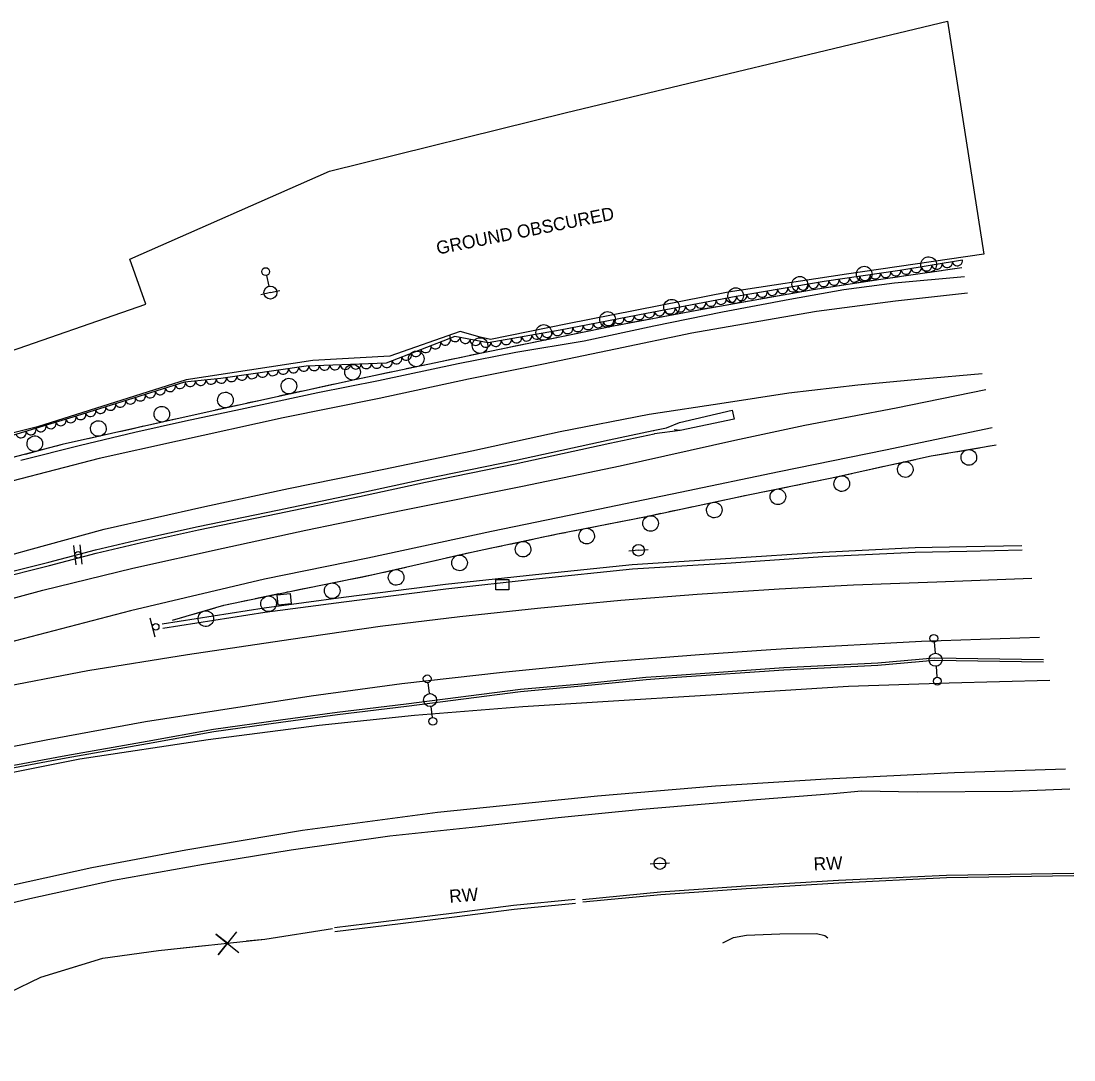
# Model space of a CAD drawing. Extents: x 1746719 to 1766531, y 631721 to 662391.
# Drawn here: x 1756296.8 to 1756701.3, y 647581.1 to 647980.1 of the extents above; entities that cross this region are included whole.
import ezdxf

# ---------------------------------------------------------------- set-up
doc = ezdxf.new("R2010")
doc.units = 0
for name, color, linetype in [('SURVEY - AERIAL SURVEY - Photo Control - Points - Elevations', 7, 'Continuous'), ('SURVEY - AERIAL SURVEY - Photo Control - Points - Locators', 7, 'Continuous'), ('SURVEY - AERIAL SURVEY - Photo Control - Points - Numbers', 7, 'Continuous'), ('SURVEY - AERIAL SURVEY - Photo Control with Text', 7, 'Continuous'), ('SURVEY - CENTERLINE - Existing Roads - Development', 7, 'Continuous'), ('SURVEY - CENTERLINE - Existing Roads Curve Text', 7, 'Continuous'), ('SURVEY - CENTERLINE - Preliminary Curve Text', 7, 'Continuous'), ('SURVEY - CONTROL - Grid', 7, 'Continuous')]:
    doc.layers.add(name, color=color, linetype=linetype)

msp = doc.modelspace()

# ---------------------------------------------------------------- linework, layer by layer
at = {"layer": 'SURVEY - AERIAL SURVEY - Photo Control - Points - Elevations'}
for points in [[(1756296.77, 647811.42), (1756319.71, 647817.23), (1756340.59, 647822.23), (1756360.04, 647826.49), (1756381.1, 647831.01), (1756410.91, 647837.37), (1756434.14, 647841.98), (1756464.78, 647848.61), (1756486.95, 647852.96), (1756513.18, 647857.25), (1756539.97, 647863.08), (1756566.26, 647868.4), (1756592.13, 647873.21), (1756612.91, 647877), (1756632.41, 647879.52), (1756659.26, 647881.99)], [(1756660.4, 647875.6), (1756632.74, 647872.49), (1756602.45, 647868.5), (1756577.35, 647864.14), (1756554.52, 647860.19), (1756525.21, 647854.09), (1756497.61, 647848.32), (1756468.72, 647842.52), (1756434.42, 647835.15), (1756397.49, 647827.68), (1756356.89, 647818.69), (1756326.85, 647812.1), (1756293.29, 647803.31)], [(1756277.68, 647770.9), (1756299.81, 647777), (1756328.83, 647784.98), (1756367.39, 647793.57), (1756399.59, 647800.49), (1756436.24, 647807.93), (1756470, 647815.07), (1756503.99, 647822.45), (1756538.12, 647829.16), (1756566.96, 647833.46), (1756591.77, 647837.23), (1756618.33, 647840.36), (1756642.88, 647842.72), (1756666.03, 647844.73)], [(1755954.72, 647648.3), (1755989.22, 647660.43), (1756026.6, 647672.3), (1756054.68, 647681.87), (1756083.92, 647691.55), (1756115.23, 647702.26), (1756143.43, 647711.99), (1756180.73, 647724.19), (1756222.98, 647737.63), (1756266.35, 647751), (1756305.16, 647761.46), (1756339.73, 647770.01), (1756374.54, 647777.65), (1756406.28, 647784.48), (1756443.57, 647792.2), (1756489.44, 647801.49), (1756526.98, 647809.31), (1756571.08, 647819.16), (1756597.91, 647824.93), (1756633.03, 647831.55), (1756667.53, 647838.51)], [(1756669.94, 647823.88), (1756628.92, 647815.29), (1756588.12, 647806.94), (1756550.01, 647799.05), (1756511.71, 647791.1), (1756477.6, 647784.02), (1756430.1, 647773.84), (1756390.31, 647765.71), (1756338.92, 647753.55), (1756282.84, 647739.02), (1756216.4, 647718.68)], [(1756219.56, 647709.58), (1756252.91, 647717.21), (1756285.09, 647723.51), (1756322.45, 647730.58), (1756360.84, 647736.82), (1756400.5, 647742.69), (1756434.81, 647747.67), (1756465.37, 647751.38), (1756495.25, 647754.62), (1756527.24, 647757.61), (1756556.58, 647759.95), (1756588.15, 647761.96), (1756616.62, 647763.55), (1756648.6, 647764.76), (1756685.12, 647766.08)], [(1756688.12, 647743.29), (1756642.82, 647741.72), (1756590.89, 647738.99), (1756584.86, 647738.56), (1756557.53, 647736.67), (1756521.55, 647733.87), (1756481.84, 647729.89), (1756443.1, 647725.5), (1756408.28, 647720.79), (1756372.69, 647715.32), (1756344.69, 647710.9), (1756306.43, 647703.9), (1756263.32, 647695.43), (1756225.94, 647687.26), (1756191.55, 647678.91), (1756164.17, 647672.37), (1756126.84, 647663), (1756098.19, 647655.28), (1756048.63, 647640.13), (1755998.03, 647624.58), (1755940.35, 647607.09), (1755909.06, 647591.76), (1755887.54, 647581.07)], [(1756692.11, 647726.82), (1756653.45, 647725.8), (1756614.69, 647724.47), (1756572.34, 647721.85), (1756530.54, 647719.21), (1756489.63, 647716.65), (1756447.95, 647713.39), (1756411.37, 647709.56), (1756368.68, 647704.07), (1756319.43, 647696.55), (1756288.55, 647690.38), (1756249.52, 647681.93), (1756204.21, 647671.94)], [(1756698.06, 647692.78), (1756655.4, 647691.4), (1756606.14, 647688.96), (1756563.67, 647686.17), (1756518.24, 647682.43), (1756456.87, 647676.15), (1756405.02, 647669.16), (1756360.08, 647661.66), (1756323.97, 647654.91), (1756269.74, 647642.96), (1756261.04, 647640.91)], [(1756272.19, 647636.41), (1756300.15, 647643.12), (1756332.41, 647650.08), (1756366.9, 647656.27), (1756400.63, 647661.77), (1756438.54, 647667.14), (1756470.13, 647670.48), (1756503.16, 647674.19), (1756535.41, 647677.36), (1756579.41, 647681.05), (1756608.9, 647683.41), (1756619.7, 647684.42), (1756641.13, 647684.02), (1756677.82, 647684.3), (1756699.76, 647685.18)], [(1756566.47, 647625.99), (1756570.61, 647628.06), (1756575.53, 647628.98), (1756588.39, 647629.47), (1756602.47, 647629.66), (1756605.65, 647628.84), (1756606.73, 647627.95)]]:
    msp.add_lwpolyline(points, dxfattribs=at)
at = {"layer": 'SURVEY - AERIAL SURVEY - Photo Control - Points - Locators'}
msp.add_lwpolyline([(1756286.41, 647851.07), (1756344.79, 647871.35), (1756338.65, 647888.59), (1756415.28, 647922.42), (1756506.34, 647945.01), (1756652.74, 647980.08), (1756666.7, 647890.58), (1756613.98, 647882.83), (1756568.44, 647876), (1756506.83, 647863.77), (1756477.22, 647857.78), (1756473.19, 647858.71), (1756465.54, 647860.86), (1756438.48, 647851.37), (1756408.98, 647849.7), (1756360.21, 647842.28), (1756303.11, 647824.18), (1756258.25, 647812.97)], dxfattribs=at)
at = {"layer": 'SURVEY - AERIAL SURVEY - Photo Control - Points - Numbers'}
for points in [[(1756658.28, 647885.33), (1756627.17, 647880.85), (1756601.13, 647876.85), (1756555.77, 647868.84), (1756524.43, 647862.89), (1756476.31, 647853.06), (1756425.1, 647842.33), (1756370.61, 647830.43), (1756312.65, 647817.39), (1756266.31, 647805.31)], [(1756658.28, 647885.33), (1756653.63, 647884.66)], [(1756633.54, 647881.77), (1756628.89, 647881.1)], [(1756638.19, 647882.44), (1756633.54, 647881.77)], [(1756650.46, 647884.21), (1756641.36, 647882.9)], [(1756608.82, 647878.03), (1756604.17, 647877.32)], [(1756613.46, 647878.75), (1756608.82, 647878.03)], [(1756625.72, 647880.63), (1756616.63, 647879.23)], [(1756584.17, 647873.86), (1756579.54, 647873.04)], [(1756588.8, 647874.67), (1756584.17, 647873.86)], [(1756601.01, 647876.83), (1756591.95, 647875.23)], [(1756559.55, 647869.51), (1756555.77, 647868.84), (1756554.93, 647868.68)], [(1756564.18, 647870.33), (1756559.55, 647869.51)], [(1756576.39, 647872.48), (1756567.33, 647870.88)], [(1756539.6, 647865.77), (1756534.98, 647864.9)], [(1756551.78, 647868.08), (1756542.74, 647866.37)], [(1756515.06, 647860.98), (1756510.46, 647860.04)], [(1756527.22, 647863.42), (1756524.43, 647862.89), (1756518.2, 647861.62)], [(1756534.98, 647864.9), (1756530.36, 647864.02)], [(1756502.72, 647858.46), (1756493.71, 647856.61)], [(1756510.46, 647860.04), (1756505.85, 647859.1)], [(1756478.23, 647853.45), (1756476.31, 647853.06), (1756469.22, 647851.57)], [(1756485.97, 647855.03), (1756481.36, 647854.09)], [(1756490.57, 647855.97), (1756485.97, 647855.03)], [(1756461.49, 647849.95), (1756456.89, 647848.99)], [(1756466.09, 647850.92), (1756461.49, 647849.95)], [(1756437.02, 647844.83), (1756432.42, 647843.87)], [(1756441.62, 647845.79), (1756437.02, 647844.83)], [(1756453.75, 647848.33), (1756444.75, 647846.45)], [(1756429.28, 647843.21), (1756425.1, 647842.33), (1756420.29, 647841.28)], [(1756404.85, 647837.91), (1756395.86, 647835.95)], [(1756412.57, 647839.6), (1756407.98, 647838.59)], [(1756417.16, 647840.6), (1756412.57, 647839.6)], [(1756388.15, 647834.26), (1756383.55, 647833.26)], [(1756392.74, 647835.27), (1756388.15, 647834.26)], [(1756363.73, 647828.89), (1756359.15, 647827.85)], [(1756368.32, 647829.92), (1756363.73, 647828.89)], [(1756380.43, 647832.58), (1756371.44, 647830.62)], [(1756539.74, 647822.8), (1756544.77, 647823.88), (1756549.81, 647825.87), (1756570.05, 647830.67), (1756570.78, 647827.24), (1756550.03, 647822.86), (1756547.69, 647823.11)], [(1756356.02, 647827.15), (1756347.05, 647825.13)], [(1756059.18, 647702.43), (1756079.23, 647706.17), (1756100.13, 647710.58), (1756120.91, 647717.29), (1756149.35, 647725.88), (1756179.66, 647735.12), (1756220.78, 647747.17), (1756259.16, 647759.04), (1756285.91, 647766.84), (1756307.5, 647772.27), (1756325.44, 647777.04), (1756342.84, 647781.04), (1756364.84, 647785.97), (1756395.33, 647792.26), (1756426.65, 647798.8), (1756451.99, 647804.26), (1756486.42, 647811.32), (1756522.8, 647819.26), (1756539.74, 647822.8), (1756539.91, 647822.85)], [(1756059.38, 647701.14), (1756079.46, 647704.89), (1756100.47, 647709.32), (1756121.3, 647716.05), (1756149.73, 647724.63), (1756180.02, 647733.88), (1756221.14, 647745.92), (1756259.52, 647757.79), (1756286.22, 647765.58), (1756307.79, 647771), (1756325.72, 647775.76), (1756343.09, 647779.76), (1756365.07, 647784.69), (1756395.53, 647790.97), (1756426.86, 647797.52), (1756452.2, 647802.97), (1756486.64, 647810.04), (1756523.03, 647817.98), (1756540.02, 647821.53), (1756540.24, 647821.59)], [(1756331.63, 647821.66), (1756322.66, 647819.64)], [(1756339.34, 647823.4), (1756334.76, 647822.37)], [(1756343.93, 647824.43), (1756339.34, 647823.4)], [(1756550.03, 647822.86), (1756540.24, 647821.59)], [(1756314.95, 647817.91), (1756312.65, 647817.39), (1756310.39, 647816.8)], [(1756319.54, 647818.94), (1756314.95, 647817.91)], [(1756355.03, 647749.96), (1756374.77, 647755.72), (1756400.05, 647761.05), (1756432.07, 647767.47), (1756471.04, 647776.34), (1756502.9, 647783.11), (1756537.71, 647789.97), (1756576.13, 647798.08), (1756607.74, 647804.52), (1756646.47, 647813.08), (1756671.51, 647817.31)], [(1756668.2, 647816.75), (1756671.51, 647817.31)], [(1756307.29, 647815.99), (1756298.39, 647813.67)], [(1756643.58, 647812.44), (1756646.47, 647813.08), (1756648.18, 647813.37)], [(1756648.18, 647813.37), (1756652.82, 647814.15)], [(1756655.97, 647814.68), (1756665.04, 647816.22)], [(1756623.76, 647808.06), (1756628.34, 647809.07)], [(1756631.47, 647809.76), (1756640.45, 647811.75)], [(1756607.06, 647804.38), (1756607.74, 647804.52), (1756616.04, 647806.35)], [(1756619.17, 647807.05), (1756623.76, 647808.06)], [(1756582.56, 647799.39), (1756591.57, 647801.23)], [(1756594.71, 647801.86), (1756599.31, 647802.8)], [(1756599.31, 647802.8), (1756603.92, 647803.74)], [(1756570.22, 647796.83), (1756574.82, 647797.8)], [(1756574.82, 647797.8), (1756576.13, 647798.08), (1756579.42, 647798.75)], [(1756545.76, 647791.67), (1756550.36, 647792.64)], [(1756550.36, 647792.64), (1756554.96, 647793.61)], [(1756558.09, 647794.27), (1756567.09, 647796.17)], [(1756525.87, 647787.64), (1756530.48, 647788.54)], [(1756533.62, 647789.16), (1756537.71, 647789.97), (1756542.63, 647791.01)], [(1756509.09, 647784.33), (1756518.11, 647786.11)], [(1756521.26, 647786.73), (1756525.87, 647787.64)], [(1756484.61, 647779.23), (1756493.61, 647781.14)], [(1756496.75, 647781.8), (1756501.34, 647782.78)], [(1756501.34, 647782.78), (1756502.9, 647783.11), (1756505.95, 647783.71)], [(1756681.36, 647778.57), (1756660.1, 647778.17), (1756640.31, 647777.76), (1756604.71, 647775.99), (1756569.56, 647773.68), (1756531.61, 647771.29), (1756494.52, 647767.42), (1756459.89, 647763.69), (1756420.66, 647758.65), (1756390.23, 647754.64), (1756351.02, 647748.46)], [(1756681.39, 647776.82), (1756660.13, 647776.41), (1756640.37, 647776.01), (1756604.81, 647774.24), (1756569.67, 647771.93), (1756531.75, 647769.54), (1756494.71, 647765.67), (1756460.09, 647761.94), (1756420.89, 647756.91), (1756390.48, 647752.91), (1756351.3, 647746.73)], [(1756472.29, 647776.61), (1756476.89, 647777.58)], [(1756476.89, 647777.58), (1756481.49, 647778.56)], [(1756447.91, 647771.08), (1756452.49, 647772.12)], [(1756452.49, 647772.12), (1756457.08, 647773.16)], [(1756460.2, 647773.87), (1756469.17, 647775.92)], [(1756435.82, 647768.32), (1756444.79, 647770.36)], [(1756411.33, 647763.31), (1756420.35, 647765.12)], [(1756423.49, 647765.75), (1756428.09, 647766.67)], [(1756428.09, 647766.67), (1756432.07, 647767.47), (1756432.7, 647767.61)], [(1756386.84, 647758.27), (1756395.84, 647760.17)], [(1756398.98, 647760.83), (1756400.05, 647761.05), (1756403.58, 647761.76)], [(1756403.58, 647761.76), (1756408.19, 647762.69)], [(1756374.52, 647755.65), (1756374.77, 647755.72), (1756379.11, 647756.64)], [(1756379.11, 647756.64), (1756383.71, 647757.61)], [(1756362.62, 647752.17), (1756371.45, 647754.75)], [(1756355.03, 647749.96), (1756359.54, 647751.28)], [(1756040.66, 647634.61), (1756050.3, 647631.89), (1756091.35, 647644.88), (1756137.85, 647657.71), (1756174.5, 647666.92), (1756210.6, 647675.68), (1756255.14, 647685.3), (1756288.64, 647692.35), (1756314.22, 647697.12), (1756345.47, 647702.62), (1756370.92, 647707.23), (1756396.68, 647710.82), (1756418.41, 647713.79), (1756444.93, 647716.97), (1756488.77, 647722.56), (1756512.21, 647724.7), (1756536.96, 647727.2), (1756548.81, 647728.02), (1756589.91, 647730.88), (1756626.03, 647732.69), (1756647.67, 647734.62), (1756689.68, 647733.96)], [(1756040.89, 647635.46), (1756050.28, 647632.81), (1756091.1, 647645.73), (1756137.63, 647658.56), (1756174.29, 647667.77), (1756210.4, 647676.54), (1756254.96, 647686.16), (1756288.47, 647693.22), (1756314.06, 647697.99), (1756345.32, 647703.49), (1756370.79, 647708.1), (1756396.57, 647711.69), (1756418.3, 647714.66), (1756444.83, 647717.84), (1756488.68, 647723.44), (1756512.14, 647725.58), (1756536.89, 647728.08), (1756548.75, 647728.9), (1756589.86, 647731.76), (1756625.97, 647733.57), (1756647.64, 647735.5), (1756689.7, 647734.84)], [(1756701.32, 647652.68), (1756652.41, 647651.96), (1756610.93, 647649.95), (1756575.34, 647647.8), (1756542.5, 647645.47), (1756512.54, 647642.56)], [(1756701.34, 647651.72), (1756652.44, 647650.99), (1756610.99, 647648.98), (1756575.41, 647646.84), (1756542.59, 647644.51), (1756512.64, 647641.6)], [(1756417.28, 647631.88), (1756442.42, 647634.95), (1756463.22, 647637.59), (1756486.09, 647640.57), (1756509.71, 647642.83)], [(1756417.44, 647630.34), (1756442.58, 647633.41), (1756463.38, 647636.05), (1756486.24, 647639.03), (1756509.83, 647641.28)]]:
    msp.add_lwpolyline(points, dxfattribs=at)
for centre, start, end in [((1756645.53, 647886.53), 31.4581, 31.4442), ((1756620.76, 647882.9), 32.0039, 31.9899), ((1756596, 647878.99), 33.2873, 33.2733), ((1756571.38, 647874.64), 33.2873, 33.2733), ((1756546.75, 647870.18), 34.0113, 33.9973), ((1756522.15, 647865.49), 34.8189, 34.8049), ((1756497.65, 647860.48), 34.8189, 34.8049), ((1756473.15, 647855.46), 35.0969, 35.0829), ((1756448.68, 647850.34), 35.0969, 35.0829), ((1756424.19, 647845.2), 35.587, 35.573), ((1756399.76, 647839.87), 35.587, 35.573), ((1756375.34, 647834.54), 35.587, 35.573), ((1756350.92, 647829.08), 35.9518, 35.9378), ((1756326.53, 647823.59), 35.9518, 35.9378), ((1756302.12, 647817.74), 37.8851, 37.8711), ((1756660.96, 647812.49), 212.8692, 212.8552), ((1756636.56, 647807.82), 215.7252, 215.7112), ((1756612.15, 647802.42), 215.7252, 215.7112), ((1756587.62, 647797.36), 214.787, 214.773), ((1756563.17, 647792.28), 215.1877, 215.1737), ((1756538.7, 647787.11), 215.1877, 215.1737), ((1756514.14, 647782.27), 214.4172, 214.4032), ((1756489.69, 647777.24), 215.2571, 215.2431), ((1756465.3, 647771.96), 216.098, 216.084), ((1756440.93, 647766.41), 216.098, 216.084), ((1756416.38, 647761.27), 214.5967, 214.5827), ((1756391.92, 647756.27), 215.1765, 215.1625), ((1756367.83, 647750.57), 219.5542, 219.5402)]:
    msp.add_arc(centre, 3, start, end, dxfattribs=at)
at = {"layer": 'SURVEY - AERIAL SURVEY - Photo Control with Text'}
msp.add_lwpolyline([(1756658.56, 647888.3), (1756634.44, 647884.31), (1756605.37, 647880), (1756571.59, 647874.23), (1756537.1, 647867.82), (1756503.97, 647861.33), (1756476.35, 647856.48), (1756463.44, 647858.88), (1756437.13, 647848.75), (1756406.36, 647847.59), (1756373.64, 647842.86), (1756359.69, 647841.38), (1756318.41, 647828.45), (1756292.28, 647820.53)], dxfattribs=at)
for centre, major_axis in [((1756640.8, 647885.36), (-1.97, -0.33)), ((1756644.74, 647886.01), (-1.97, -0.33)), ((1756648.69, 647886.67), (-1.97, -0.33)), ((1756652.64, 647887.32), (-1.97, -0.33)), ((1756656.58, 647887.97), (-1.97, -0.33)), ((1756613.12, 647881.15), (-1.98, -0.29)), ((1756617.07, 647881.73), (-1.98, -0.29)), ((1756621.03, 647882.32), (-1.98, -0.29)), ((1756624.99, 647882.91), (-1.98, -0.29)), ((1756628.95, 647883.49), (-1.98, -0.29)), ((1756632.9, 647884.08), (-1.98, -0.29)), ((1756636.85, 647884.71), (-1.97, -0.33)), ((1756589.43, 647877.28), (-1.97, -0.34)), ((1756593.38, 647877.95), (-1.97, -0.34)), ((1756597.32, 647878.62), (-1.97, -0.34)), ((1756601.26, 647879.3), (-1.97, -0.34)), ((1756605.21, 647879.97), (-1.97, -0.34)), ((1756609.16, 647880.56), (-1.98, -0.29)), ((1756565.79, 647873.15), (-1.97, -0.37)), ((1756569.72, 647873.88), (-1.97, -0.37)), ((1756573.66, 647874.58), (-1.97, -0.34)), ((1756577.6, 647875.26), (-1.97, -0.34)), ((1756581.55, 647875.93), (-1.97, -0.34)), ((1756585.49, 647876.6), (-1.97, -0.34)), ((1756542.2, 647868.76), (-1.97, -0.37)), ((1756546.13, 647869.5), (-1.97, -0.37)), ((1756550.06, 647870.23), (-1.97, -0.37)), ((1756553.99, 647870.96), (-1.97, -0.37)), ((1756557.93, 647871.69), (-1.97, -0.37)), ((1756561.86, 647872.42), (-1.97, -0.37)), ((1756522.56, 647864.97), (-1.96, -0.38)), ((1756526.48, 647865.74), (-1.96, -0.38)), ((1756530.41, 647866.51), (-1.96, -0.38)), ((1756534.34, 647867.28), (-1.96, -0.38)), ((1756538.26, 647868.03), (-1.97, -0.37)), ((1756502.93, 647861.15), (-1.97, -0.35)), ((1756506.86, 647861.9), (-1.96, -0.38)), ((1756510.78, 647862.67), (-1.96, -0.38)), ((1756514.71, 647863.44), (-1.96, -0.38)), ((1756518.63, 647864.2), (-1.96, -0.38)), ((1756459.81, 647857.48), (-1.87, -0.72)), ((1756463.55, 647858.85), (-1.97, 0.36)), ((1756467.49, 647858.13), (-1.97, 0.36)), ((1756471.42, 647857.4), (-1.97, 0.36)), ((1756475.35, 647856.67), (-1.97, 0.36)), ((1756479.29, 647857), (-1.97, -0.35)), ((1756483.23, 647857.69), (-1.97, -0.35)), ((1756487.17, 647858.38), (-1.97, -0.35)), ((1756491.11, 647859.08), (-1.97, -0.35)), ((1756495.05, 647859.77), (-1.97, -0.35)), ((1756498.99, 647860.46), (-1.97, -0.35)), ((1756448.61, 647853.17), (-1.87, -0.72)), ((1756452.35, 647854.61), (-1.87, -0.72)), ((1756456.08, 647856.04), (-1.87, -0.72)), ((1756437.42, 647848.86), (-1.87, -0.72)), ((1756441.15, 647850.3), (-1.87, -0.72)), ((1756444.88, 647851.73), (-1.87, -0.72)), ((1756385.67, 647844.6), (-1.98, -0.29)), ((1756389.63, 647845.17), (-1.98, -0.29)), ((1756393.59, 647845.75), (-1.98, -0.29)), ((1756397.55, 647846.32), (-1.98, -0.29)), ((1756401.51, 647846.89), (-1.98, -0.29)), ((1756405.47, 647847.46), (-1.98, -0.29)), ((1756409.46, 647847.71), (-2, -0.08)), ((1756413.45, 647847.86), (-2, -0.08)), ((1756417.45, 647848.01), (-2, -0.08)), ((1756421.45, 647848.16), (-2, -0.08)), ((1756425.44, 647848.31), (-2, -0.08)), ((1756429.44, 647848.46), (-2, -0.08)), ((1756433.44, 647848.61), (-2, -0.08)), ((1756357.96, 647840.84), (-1.91, -0.6)), ((1756361.86, 647841.61), (-1.99, -0.21)), ((1756365.84, 647842.03), (-1.99, -0.21)), ((1756369.82, 647842.46), (-1.99, -0.21)), ((1756373.8, 647842.89), (-1.98, -0.29)), ((1756377.76, 647843.46), (-1.98, -0.29)), ((1756381.71, 647844.03), (-1.98, -0.29)), ((1756346.51, 647837.25), (-1.91, -0.6)), ((1756350.33, 647838.44), (-1.91, -0.6)), ((1756354.14, 647839.64), (-1.91, -0.6)), ((1756331.24, 647832.47), (-1.91, -0.6)), ((1756335.06, 647833.66), (-1.91, -0.6)), ((1756338.87, 647834.86), (-1.91, -0.6)), ((1756342.69, 647836.05), (-1.91, -0.6)), ((1756319.79, 647828.88), (-1.91, -0.6)), ((1756323.61, 647830.08), (-1.91, -0.6)), ((1756327.42, 647831.27), (-1.91, -0.6)), ((1756304.48, 647824.22), (-1.91, -0.58)), ((1756308.31, 647825.39), (-1.91, -0.58)), ((1756312.14, 647826.55), (-1.91, -0.58)), ((1756315.96, 647827.71), (-1.91, -0.58)), ((1756296.82, 647821.9), (-1.91, -0.58)), ((1756300.65, 647823.06), (-1.91, -0.58))]:
    msp.add_ellipse(centre, major_axis=major_axis, ratio=0.940188, start_param=0, end_param=3.141593, dxfattribs=at)
at = {"layer": 'SURVEY - CENTERLINE - Existing Roads - Development'}
for p, q in [((1756391.13, 647882.39), (1756392.06, 647878.25)), ((1756392.61, 647875.81), (1756388.95, 647874.99)), ((1756392.61, 647875.81), (1756396.27, 647876.62)), ((1756534.08, 647776.83), (1756530.35, 647776.47)), ((1756534.08, 647776.83), (1756537.81, 647777.18)), ((1756647.62, 647741.5), (1756647.96, 647737.26)), ((1756648.37, 647732.28), (1756648.72, 647728.04)), ((1756453.08, 647725.98), (1756453.63, 647721.77)), ((1756454.27, 647716.81), (1756454.82, 647712.6)), ((1756542.26, 647656.51), (1756538.52, 647656.28)), ((1756542.26, 647656.51), (1756546, 647656.74))]:
    msp.add_line(p, q, dxfattribs=at)
for centre, radius in [((1756390.81, 647883.86), 1.5), ((1756392.61, 647875.81), 2.5), ((1756534.08, 647776.83), 2.25), ((1756647.49, 647742.99), 1.5), ((1756648.17, 647734.77), 2.5), ((1756452.88, 647727.47), 1.5), ((1756648.84, 647726.55), 1.5), ((1756453.95, 647719.29), 2.5), ((1756455.01, 647711.11), 1.5), ((1756542.26, 647656.51), 2.25)]:
    msp.add_circle(centre, radius, dxfattribs=at)
at = {"layer": 'SURVEY - CENTERLINE - Existing Roads Curve Text'}
for points in [[(1756292.3, 647606.97), (1756304.43, 647612.91), (1756328.24, 647620.16), (1756349.65, 647623.14), (1756390.49, 647627.51), (1756416.49, 647631.57)], [(1756383.48, 647626.76), (1756390.49, 647627.51), (1756416.49, 647631.57)], [(1756379.59, 647630.27), (1756372.58, 647621.47), (1756376.13, 647625.88), (1756371.73, 647629.43), (1756380.44, 647622.31)], [(1756318.23, 647617.11), (1756328.24, 647620.16), (1756349.65, 647623.14), (1756367.47, 647625.05)], [(1756276.13, 647598.06), (1756292.3, 647606.97), (1756304.43, 647612.91), (1756318.23, 647617.11)]]:
    msp.add_lwpolyline(points, dxfattribs=at)
at = {"layer": 'SURVEY - CENTERLINE - Preliminary Curve Text'}
for p, q in [((1756481.69, 647763.58), (1756481.69, 647763.58)), ((1756397.94, 647757.97), (1756397.94, 647757.97))]:
    msp.add_line(p, q, dxfattribs=at)
for points in [[(1756479.19, 647761.58), (1756479.18, 647765.58), (1756484.18, 647765.58), (1756484.19, 647761.58), (1756479.19, 647761.58)], [(1756395.64, 647755.74), (1756395.26, 647759.73), (1756400.24, 647760.2), (1756400.62, 647756.22), (1756395.64, 647755.74)]]:
    msp.add_lwpolyline(points, dxfattribs=at)
at = {"layer": 'SURVEY - CONTROL - Grid'}
for p, q in [((1756317.99, 647771.22), (1756317.11, 647778.67)), ((1756320.37, 647771.5), (1756319.49, 647778.95)), ((1756348.3, 647743.43), (1756346.49, 647750.71))]:
    msp.add_line(p, q, dxfattribs=at)
for centre, radius in [((1756318.74, 647775.08), 1.27), ((1756348.58, 647747.39), 1.25)]:
    msp.add_circle(centre, radius, dxfattribs=at)

# ---------------------------------------------------------------- texts
at = {"layer": 'SURVEY - AERIAL SURVEY - Photo Control - Points - Locators'}
msp.add_text('GROUND OBSCURED', height=5, rotation=11.2359, dxfattribs=at).set_placement((1756456.91, 647890.37))
at = {"layer": 'SURVEY - AERIAL SURVEY - Photo Control - Points - Numbers'}
for rotation, p in [(2.2701, (1756601.4, 647653.86)), (4.4758, (1756461.53, 647641.41))]:
    msp.add_text('RW', height=5, rotation=rotation, dxfattribs=at).set_placement(p)

doc.saveas('drawing.dxf')
